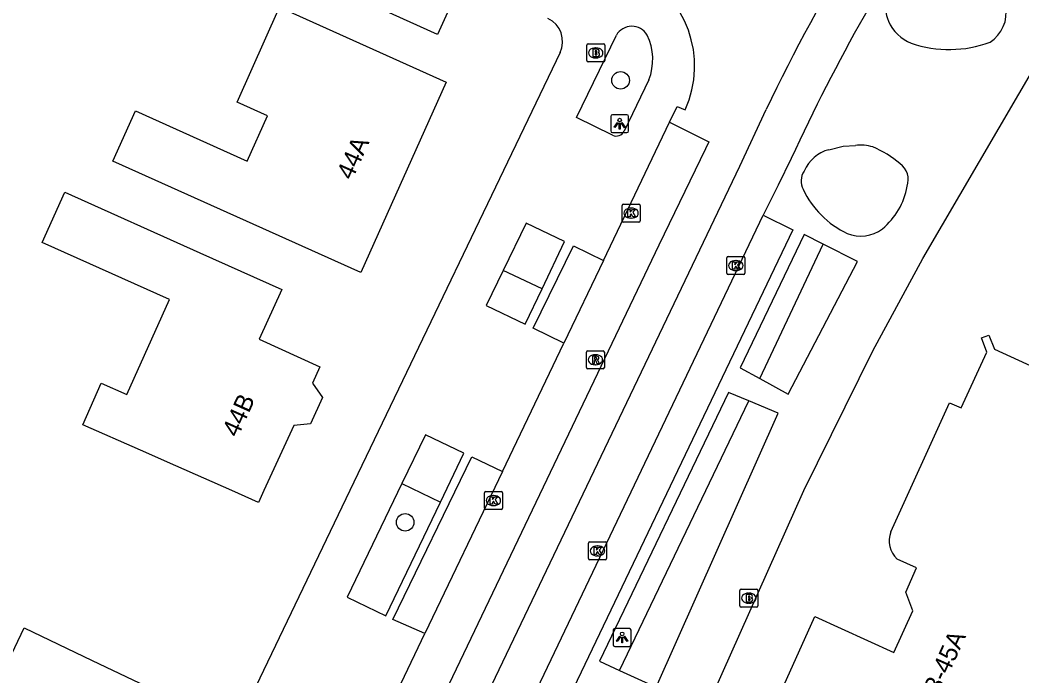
# Model space of a CAD drawing. Extents: x 161355 to 162026, y 386504 to 387459.
# Drawn here: x 161645.5 to 161701.1, y 386989.7 to 387026.1 of the extents above; entities that cross this region are included whole.
import ezdxf

# ---------------------------------------------------------------- set-up
doc = ezdxf.new("R2010")
doc.units = 0
for name, color, linetype in [('IMGEO_Boom', 7, 'Continuous'), ('IMGEO_Brandkraan', 7, 'Continuous'), ('IMGEO_Groenvoorziening', 7, 'Continuous'), ('IMGEO_Kolk', 7, 'Continuous'), ('IMGEO_Lichtpunt', 7, 'Continuous'), ('IMGEO_Pand', 7, 'Continuous'), ('IMGEO_Pand_nummerreeks', 7, 'Continuous'), ('IMGEO_Rijbaan_lokaal_open', 7, 'Continuous'), ('IMGEO_Rioolput', 7, 'Continuous'), ('IMGEO_Voetpad_open', 7, 'Continuous')]:
    doc.layers.add(name, color=color, linetype=linetype)

msp = doc.modelspace()

# ---------------------------------------------------------------- linework, layer by layer
at = {"layer": 'IMGEO_Boom'}
for centre in [(161678.847, 387022.788), (161666.88, 386998.24)]:
    msp.add_circle(centre, 0.489, dxfattribs=at)
at = {"layer": 'IMGEO_Brandkraan'}
for p, q in [((161676.967, 387023.888), (161676.967, 387024.74)), ((161677.042, 387024.814), (161677.894, 387024.814)), ((161677.455, 387024.594), (161677.48, 387024.594)), ((161677.968, 387024.74), (161677.968, 387023.888)), ((161677.478, 387024.034), (161677.453, 387024.034)), ((161677.894, 387023.814), (161677.042, 387023.814)), ((161685.55, 386994.527), (161686.402, 386994.527)), ((161685.475, 386993.601), (161685.475, 386994.453)), ((161685.963, 386994.307), (161685.988, 386994.307)), ((161686.476, 386994.453), (161686.476, 386993.601)), ((161686.402, 386993.527), (161685.55, 386993.527)), ((161685.986, 386993.747), (161685.961, 386993.747))]:
    msp.add_line(p, q, dxfattribs=at)
for points in [[(161676.967, 387023.888), (161676.967, 387024.74)], [(161677.042, 387024.814), (161677.894, 387024.814)], [(161677.968, 387024.74), (161677.968, 387023.888)], [(161677.315, 387024.514), (161677.315, 387024.114), (161677.528, 387024.114)], [(161677.546, 387024.514), (161677.315, 387024.514)], [(161677.494, 387024.433), (161677.44, 387024.433), (161677.44, 387024.357)], [(161677.44, 387024.357), (161677.493, 387024.357)], [(161677.502, 387024.281), (161677.44, 387024.281), (161677.44, 387024.2)], [(161677.44, 387024.2), (161677.502, 387024.2)], [(161677.894, 387023.814), (161677.042, 387023.814)], [(161685.55, 386994.527), (161686.402, 386994.527)], [(161685.475, 386993.601), (161685.475, 386994.453)], [(161685.823, 386994.227), (161685.823, 386993.827), (161686.036, 386993.827)], [(161686.054, 386994.227), (161685.823, 386994.227)], [(161686.002, 386994.146), (161685.948, 386994.146), (161685.948, 386994.07)], [(161685.948, 386994.07), (161686.001, 386994.07)], [(161686.01, 386993.994), (161685.948, 386993.994), (161685.948, 386993.913)], [(161686.476, 386994.453), (161686.476, 386993.601)], [(161686.402, 386993.527), (161685.55, 386993.527)], [(161685.948, 386993.913), (161686.01, 386993.913)]]:
    msp.add_lwpolyline(points, dxfattribs=at)
for centre, radius, start, end in [((161677.044, 387024.738), 0.0765, 91.552, 178.448), ((161677.044, 387024.738), 0.0765, 91.552, 178.448), ((161677.892, 387024.738), 0.0765, 1.552, 88.448), ((161677.892, 387024.738), 0.0765, 1.552, 88.448), ((161677.495, 387024.395), 0.0379, 267.8285, 90.9355), ((161677.503, 387024.24), 0.0404, 269.8759, 90.5077), ((161677.534, 387024.365), 0.251, 268.6676, 293.5347), ((161677.55, 387024.369), 0.145, 59.4692, 91.5367), ((161677.575, 387024.416), 0.0922, 285.5137, 58.1501), ((161677.58, 387024.224), 0.105, 301.3115, 78.989), ((161677.044, 387023.89), 0.0765, 181.552, 268.448), ((161677.044, 387023.89), 0.0765, 181.552, 268.448), ((161677.892, 387023.89), 0.0765, 271.552, 358.448), ((161677.892, 387023.89), 0.0765, 271.552, 358.448), ((161685.552, 386994.451), 0.0765, 91.552, 178.448), ((161685.552, 386994.451), 0.0765, 91.552, 178.448), ((161686.4, 386994.451), 0.0765, 1.552, 88.448), ((161686.4, 386994.451), 0.0765, 1.552, 88.448), ((161686.003, 386994.108), 0.0379, 267.8285, 90.9355), ((161686.011, 386993.953), 0.0404, 269.8759, 90.5077), ((161686.058, 386994.082), 0.145, 59.4692, 91.5367), ((161686.083, 386994.129), 0.0922, 285.5137, 58.1501), ((161686.088, 386993.937), 0.105, 301.3115, 78.989), ((161685.552, 386993.603), 0.0765, 181.552, 268.448), ((161685.552, 386993.603), 0.0765, 181.552, 268.448), ((161686.042, 386994.078), 0.251, 268.6676, 293.5347), ((161686.4, 386993.603), 0.0765, 271.552, 358.448), ((161686.4, 386993.603), 0.0765, 271.552, 358.448)]:
    msp.add_arc(centre, radius, start, end, dxfattribs=at)
for centre, major_axis, ratio, start_param, end_param in [((161677.454, 387024.314), (-0.387, 0.002), 0.722429, 4.712389, 7.853982), ((161677.479, 387024.314), (-0.39, 0.002), 0.717154, 1.570796, 4.712389), ((161685.962, 386994.027), (-0.387, 0.002), 0.722429, 4.712389, 7.853982), ((161685.987, 386994.027), (-0.39, 0.002), 0.717154, 1.570796, 4.712389)]:
    msp.add_ellipse(centre, major_axis=major_axis, ratio=ratio, start_param=start_param, end_param=end_param, dxfattribs=at)
at = {"layer": 'IMGEO_Groenvoorziening'}
for points in [[(161686.579, 387006.219), (161690.099, 387013.692)], [(161674.49, 387011.216), (161672.331, 387012.234)], [(161678.797, 386990.012), (161685.973, 387004.986)], [(161666.699, 387000.395), (161668.84, 386999.364)]]:
    msp.add_lwpolyline(points, dxfattribs=at)
at = {"layer": 'IMGEO_Kolk'}
for p, q in [((161678.93, 387014.987), (161678.93, 387015.839)), ((161679.005, 387015.913), (161679.857, 387015.913)), ((161679.418, 387015.693), (161679.443, 387015.693)), ((161679.931, 387015.839), (161679.931, 387014.987)), ((161679.441, 387015.133), (161679.416, 387015.133)), ((161679.857, 387014.913), (161679.005, 387014.913)), ((161684.748, 387012.074), (161684.748, 387012.926)), ((161684.823, 387013), (161685.675, 387013)), ((161685.749, 387012.926), (161685.749, 387012.074)), ((161685.236, 387012.78), (161685.261, 387012.78)), ((161685.675, 387012), (161684.823, 387012)), ((161685.259, 387012.22), (161685.234, 387012.22)), ((161671.284, 386999.023), (161671.284, 386999.875)), ((161671.359, 386999.949), (161672.211, 386999.949)), ((161671.772, 386999.729), (161671.797, 386999.729)), ((161672.285, 386999.875), (161672.285, 386999.023)), ((161672.211, 386998.949), (161671.359, 386998.949)), ((161671.795, 386999.169), (161671.77, 386999.169)), ((161677.067, 386996.226), (161677.067, 386997.078)), ((161677.142, 386997.152), (161677.994, 386997.152)), ((161677.555, 386996.932), (161677.58, 386996.932)), ((161678.068, 386997.078), (161678.068, 386996.226)), ((161677.578, 386996.372), (161677.553, 386996.372)), ((161677.994, 386996.152), (161677.142, 386996.152))]:
    msp.add_line(p, q, dxfattribs=at)
for points in [[(161678.93, 387014.987), (161678.93, 387015.839)], [(161679.005, 387015.913), (161679.857, 387015.913)], [(161679.931, 387015.839), (161679.931, 387014.987)], [(161679.251, 387015.613), (161679.374, 387015.613), (161679.374, 387015.462), (161679.504, 387015.613), (161679.668, 387015.613), (161679.522, 387015.462), (161679.675, 387015.213), (161679.523, 387015.213), (161679.438, 387015.377), (161679.374, 387015.31), (161679.374, 387015.213), (161679.251, 387015.213), (161679.251, 387015.613)], [(161679.857, 387014.913), (161679.005, 387014.913)], [(161684.748, 387012.074), (161684.748, 387012.926)], [(161684.823, 387013), (161685.675, 387013)], [(161685.749, 387012.926), (161685.749, 387012.074)], [(161685.069, 387012.7), (161685.192, 387012.7), (161685.192, 387012.549), (161685.322, 387012.7), (161685.486, 387012.7), (161685.34, 387012.549), (161685.493, 387012.3), (161685.341, 387012.3), (161685.256, 387012.464), (161685.192, 387012.397), (161685.192, 387012.3), (161685.069, 387012.3), (161685.069, 387012.7)], [(161685.675, 387012), (161684.823, 387012)], [(161671.284, 386999.023), (161671.284, 386999.875)], [(161671.359, 386999.949), (161672.211, 386999.949)], [(161671.605, 386999.649), (161671.728, 386999.649), (161671.728, 386999.498), (161671.858, 386999.649), (161672.022, 386999.649), (161671.876, 386999.498), (161672.029, 386999.249), (161671.877, 386999.249), (161671.792, 386999.413), (161671.728, 386999.346), (161671.728, 386999.249), (161671.605, 386999.249), (161671.605, 386999.649)], [(161672.285, 386999.875), (161672.285, 386999.023)], [(161672.211, 386998.949), (161671.359, 386998.949)], [(161677.067, 386996.226), (161677.067, 386997.078)], [(161677.142, 386997.152), (161677.994, 386997.152)], [(161677.388, 386996.852), (161677.511, 386996.852), (161677.511, 386996.701), (161677.641, 386996.852), (161677.805, 386996.852), (161677.659, 386996.701), (161677.812, 386996.452), (161677.66, 386996.452), (161677.575, 386996.616), (161677.511, 386996.549), (161677.511, 386996.452), (161677.388, 386996.452), (161677.388, 386996.852)], [(161678.068, 386997.078), (161678.068, 386996.226)], [(161677.994, 386996.152), (161677.142, 386996.152)]]:
    msp.add_lwpolyline(points, dxfattribs=at)
for centre, start, end in [((161679.007, 387015.837), 91.552, 178.448), ((161679.007, 387015.837), 91.552, 178.448), ((161679.855, 387015.837), 1.552, 88.448), ((161679.855, 387015.837), 1.552, 88.448), ((161679.007, 387014.989), 181.552, 268.448), ((161679.007, 387014.989), 181.552, 268.448), ((161679.855, 387014.989), 271.552, 358.448), ((161679.855, 387014.989), 271.552, 358.448), ((161684.825, 387012.924), 91.552, 178.448), ((161684.825, 387012.924), 91.552, 178.448), ((161685.673, 387012.924), 1.552, 88.448), ((161685.673, 387012.924), 1.552, 88.448), ((161684.825, 387012.076), 181.552, 268.448), ((161684.825, 387012.076), 181.552, 268.448), ((161685.673, 387012.076), 271.552, 358.448), ((161685.673, 387012.076), 271.552, 358.448), ((161671.361, 386999.873), 91.552, 178.448), ((161671.361, 386999.873), 91.552, 178.448), ((161672.209, 386999.873), 1.552, 88.448), ((161672.209, 386999.873), 1.552, 88.448), ((161671.361, 386999.025), 181.552, 268.448), ((161671.361, 386999.025), 181.552, 268.448), ((161672.209, 386999.025), 271.552, 358.448), ((161672.209, 386999.025), 271.552, 358.448), ((161677.144, 386997.076), 91.552, 178.448), ((161677.144, 386997.076), 91.552, 178.448), ((161677.992, 386997.076), 1.552, 88.448), ((161677.992, 386997.076), 1.552, 88.448), ((161677.144, 386996.228), 181.552, 268.448), ((161677.144, 386996.228), 181.552, 268.448), ((161677.992, 386996.228), 271.552, 358.448), ((161677.992, 386996.228), 271.552, 358.448)]:
    msp.add_arc(centre, 0.0765, start, end, dxfattribs=at)
for centre, major_axis, ratio, start_param, end_param in [((161679.417, 387015.413), (-0.387, 0.002), 0.722429, 4.712389, 7.853982), ((161679.442, 387015.413), (-0.39, 0.002), 0.717154, 1.570796, 4.712389), ((161685.235, 387012.5), (-0.387, 0.002), 0.722429, 4.712389, 7.853982), ((161685.26, 387012.5), (-0.39, 0.002), 0.717154, 1.570796, 4.712389), ((161671.771, 386999.449), (-0.387, 0.002), 0.722429, 4.712389, 7.853982), ((161671.796, 386999.449), (-0.39, 0.002), 0.717154, 1.570796, 4.712389), ((161677.554, 386996.652), (-0.387, 0.002), 0.722429, 4.712389, 7.853982), ((161677.579, 386996.652), (-0.39, 0.002), 0.717154, 1.570796, 4.712389)]:
    msp.add_ellipse(centre, major_axis=major_axis, ratio=ratio, start_param=start_param, end_param=end_param, dxfattribs=at)
at = {"layer": 'IMGEO_Lichtpunt'}
for p, q in [((161678.298, 387020.786), (161678.298, 387019.979)), ((161678.298, 387020.786), (161678.298, 387019.979)), ((161679.2, 387020.881), (161678.392, 387020.881)), ((161679.2, 387020.881), (161678.392, 387020.881)), ((161679.294, 387019.979), (161679.294, 387020.786)), ((161679.294, 387019.979), (161679.294, 387020.786)), ((161678.392, 387019.885), (161679.2, 387019.885)), ((161678.392, 387019.885), (161679.2, 387019.885)), ((161679.337, 386992.339), (161678.529, 386992.339)), ((161679.337, 386992.339), (161678.529, 386992.339)), ((161678.435, 386992.244), (161678.435, 386991.437)), ((161678.435, 386992.244), (161678.435, 386991.437)), ((161679.431, 386991.437), (161679.431, 386992.244)), ((161679.431, 386991.437), (161679.431, 386992.244)), ((161678.529, 386991.343), (161679.337, 386991.343)), ((161678.529, 386991.343), (161679.337, 386991.343))]:
    msp.add_line(p, q, dxfattribs=at)
for points in [[(161678.672, 387020.45), (161678.711, 387020.422), (161678.523, 387020.16), (161678.485, 387020.187), (161678.672, 387020.45)], [(161678.774, 387020.402), (161678.821, 387020.402), (161678.821, 387020.08), (161678.774, 387020.08), (161678.774, 387020.402)], [(161678.884, 387020.422), (161678.922, 387020.449), (161679.109, 387020.187), (161679.07, 387020.159), (161678.884, 387020.422)], [(161678.809, 386991.908), (161678.848, 386991.88), (161678.66, 386991.618), (161678.622, 386991.645), (161678.809, 386991.908)], [(161678.911, 386991.86), (161678.958, 386991.86), (161678.958, 386991.538), (161678.911, 386991.538), (161678.911, 386991.86)], [(161679.021, 386991.88), (161679.059, 386991.907), (161679.246, 386991.645), (161679.207, 386991.617), (161679.021, 386991.88)]]:
    msp.add_lwpolyline(points, dxfattribs=at)
for centre in [(161678.797, 387020.584), (161678.934, 386992.042)]:
    msp.add_circle(centre, 0.0994, dxfattribs=at)
for centre, start, end in [((161678.392, 387020.786), 90, 180), ((161678.392, 387020.786), 90, 180), ((161679.2, 387020.786), 0, 90), ((161679.2, 387020.786), 0, 90), ((161678.392, 387019.979), 180, 270), ((161678.392, 387019.979), 180, 270), ((161679.2, 387019.979), 270, 0), ((161679.2, 387019.979), 270, 360), ((161678.529, 386992.244), 90, 180), ((161678.529, 386992.244), 90, 180), ((161679.337, 386992.244), 0, 90), ((161679.337, 386992.244), 0, 90), ((161678.529, 386991.437), 180, 270), ((161678.529, 386991.437), 180, 270), ((161679.337, 386991.437), 270, 0), ((161679.337, 386991.437), 270, 360)]:
    msp.add_arc(centre, 0.0946, start, end, dxfattribs=at)
at = {"layer": 'IMGEO_Pand'}
for points in [[(161639.028, 387030.532), (161638.508, 387014.846), (161634.791, 387006.94), (161635.073, 387006.762), (161631.945, 387000), (161630.209, 386996.251), (161636.023, 386993.468), (161640.299, 386991.421), (161640.365, 386991.559), (161640.742, 386991.379), (161640.319, 386990.494), (161643.964, 386988.749), (161645.705, 386992.384), (161649.5, 386990.567), (161654.01, 386988.408), (161653.819, 386988.01), (161653.371, 386988.225), (161651.645, 386984.62), (161652.067, 386984.418), (161649.94, 386979.976), (161642.34, 386983.614), (161642.038, 386982.983), (161637.356, 386984.735), (161616.468, 386992.553)], [(161667.021, 387029.776), (161670.058, 387028.413), (161668.678, 387025.338), (161665.641, 387026.702), (161667.021, 387029.776)], [(161650.646, 387018.303), (161651.897, 387021.09), (161658.11, 387018.301), (161659.241, 387020.819), (161657.542, 387021.582), (161659.905, 387026.844), (161669.164, 387022.688), (161664.42, 387012.12), (161650.646, 387018.303)], [(161646.72, 387013.786), (161647.973, 387016.577), (161655.465, 387013.214), (161660.026, 387011.166), (161658.772, 387008.416), (161662.136, 387006.882), (161661.723, 387005.976), (161662.294, 387005.174), (161661.625, 387003.706), (161660.687, 387003.616), (161659.037, 387000), (161658.735, 386999.338), (161657.244, 387000), (161654.137, 387001.379), (161652.182, 387002.247), (161648.971, 387003.657), (161649.984, 387005.965), (161651.411, 387005.339), (161653.78, 387010.617), (161646.72, 387013.786)], [(161693.871, 386997.706), (161697.124, 387004.878), (161697.77, 387004.592), (161699.187, 387007.684), (161698.908, 387008.484), (161699.315, 387008.627), (161699.631, 387007.85), (161701.853, 387006.834), (161702.257, 387006.651), (161704.191, 387005.781), (161704.552, 387006.583), (161704.935, 387006.41), (161704.575, 387005.61), (161707.395, 387004.33), (161707.791, 387004.15), (161710.572, 387002.888), (161710.942, 387003.671), (161714.518, 387002.039)], [(161702.304, 386986.826), (161699.693, 386981.057), (161696.993, 386982.279), (161695.594, 386979.189), (161696.432, 386978.81), (161694.658, 386974.89), (161701.031, 386972.006), (161698.631, 386966.703), (161688.264, 386971.395), (161690.605, 386976.567), (161688.246, 386977.635), (161690.086, 386981.701), (161685.488, 386983.788), (161689.639, 386993.011), (161694.038, 386991.005), (161695.084, 386993.316), (161694.688, 386994.367), (161695.294, 386995.706), (161694.209, 386996.197)]]:
    msp.add_lwpolyline(points, dxfattribs=at)
msp.add_arc((161695.13, 386997.196), 1.358, 157.9336, 227.3169, dxfattribs=at)
at = {"layer": 'IMGEO_Rijbaan_lokaal_open'}
for points in [[(161681.574, 387020.458), (161681.983, 387021.329), (161682.437, 387021.149)], [(161666.643, 386978.635), (161685.481, 387018.029), (161686.934, 387021.178)], [(161681.574, 387020.458), (161683.75, 387019.375), (161683.561, 387018.983), (161680.977, 387013.629), (161664.695, 386979.587)], [(161677.895, 387012.773), (161681.574, 387020.458)], [(161688.332, 387018.449), (161687.597, 387016.959), (161686.779, 387015.299)], [(161671.511, 386983.329), (161686.779, 387015.299)], [(161677.895, 387012.773), (161675.699, 387008.193)], [(161672.284, 387001.058), (161675.699, 387008.193)], [(161672.284, 387001.058), (161667.967, 386992.057)], [(161664.397, 386984.566), (161667.967, 386992.057)]]:
    msp.add_lwpolyline(points, dxfattribs=at)
for centre, radius, start, end in [((161779.503, 386976.724), 102.689, 142.31603, 154.34865), ((161782.354, 386975.347), 103.431, 145.52735, 155.37205), ((161677.106, 387023.577), 5.858, 335.5109, 64.3466)]:
    msp.add_arc(centre, radius, start, end, dxfattribs=at)
at = {"layer": 'IMGEO_Rioolput'}
for p, q in [((161676.947, 387006.842), (161676.947, 387007.694)), ((161677.022, 387007.768), (161677.874, 387007.768)), ((161677.435, 387007.548), (161677.46, 387007.548)), ((161677.948, 387007.694), (161677.948, 387006.842)), ((161677.874, 387006.768), (161677.022, 387006.768)), ((161677.458, 387006.988), (161677.433, 387006.988))]:
    msp.add_line(p, q, dxfattribs=at)
for points in [[(161676.947, 387006.842), (161676.947, 387007.694)], [(161677.022, 387007.768), (161677.874, 387007.768)], [(161677.536, 387007.466), (161677.284, 387007.468), (161677.284, 387007.068)], [(161677.462, 387007.387), (161677.408, 387007.387), (161677.408, 387007.306)], [(161677.408, 387007.306), (161677.46, 387007.306)], [(161677.948, 387007.694), (161677.948, 387006.842)], [(161677.874, 387006.768), (161677.022, 387006.768)], [(161677.284, 387007.068), (161677.408, 387007.068), (161677.408, 387007.23), (161677.419, 387007.23)], [(161677.466, 387007.201), (161677.537, 387007.068), (161677.677, 387007.068), (161677.612, 387007.194)]]:
    msp.add_lwpolyline(points, dxfattribs=at)
for centre, radius, start, end in [((161677.024, 387007.692), 0.0765, 91.552, 178.448), ((161677.024, 387007.692), 0.0765, 91.552, 178.448), ((161677.444, 387007.495), 0.19, 274.7715, 282.9687), ((161677.468, 387007.291), 0.0964, 77.0061, 93.1865), ((161677.482, 387007.348), 0.0378, 276.6634, 79.6772), ((161677.535, 387007.356), 0.109, 350.3612, 89.416), ((161677.533, 387007.356), 0.112, 277.5842, 350.9817), ((161677.872, 387007.692), 0.0765, 1.552, 88.448), ((161677.872, 387007.692), 0.0765, 1.552, 88.448), ((161677.024, 387006.844), 0.0765, 181.552, 268.448), ((161677.024, 387006.844), 0.0765, 181.552, 268.448), ((161677.418, 387007.177), 0.0533, 26.0293, 88.6989), ((161677.517, 387007.141), 0.108, 29.5134, 73.7905), ((161677.872, 387006.844), 0.0765, 271.552, 358.448), ((161677.872, 387006.844), 0.0765, 271.552, 358.448)]:
    msp.add_arc(centre, radius, start, end, dxfattribs=at)
for centre, major_axis, ratio, start_param, end_param in [((161677.434, 387007.268), (-0.387, 0.002), 0.722429, 4.712389, 7.853982), ((161677.459, 387007.268), (-0.39, 0.002), 0.717154, 1.570796, 4.712389)]:
    msp.add_ellipse(centre, major_axis=major_axis, ratio=ratio, start_param=start_param, end_param=end_param, dxfattribs=at)
at = {"layer": 'IMGEO_Voetpad_open'}
for points in [[(161677.419, 386973.992), (161689.028, 387000), (161692.864, 387007.756), (161695.643, 387012.888), (161703.036, 387025.535), (161713.413, 387041.445), (161718.884, 387049.626), (161718.954, 387049.732), (161722.833, 387055.531), (161723.819, 387057.006), (161727.598, 387062.069), (161735.832, 387073.978), (161748.817, 387090.782)], [(161676.406, 387020.732), (161678.614, 387025.29)], [(161675.489, 387024.329), (161663.81, 387000), (161647.042, 386965.072), (161646.394, 386963.7)], [(161680.415, 387022.812), (161679.049, 387019.969)], [(161678.403, 387019.743), (161676.406, 387020.732)], [(161690.42, 387018.937), (161691.22, 387019.123), (161691.894, 387019.172)], [(161686.779, 387015.299), (161688.427, 387014.484), (161673.133, 386982.564), (161671.511, 386983.329)], [(161674.49, 387011.216), (161675.739, 387013.836), (161673.596, 387014.852), (161672.331, 387012.234)], [(161690.099, 387013.692), (161689.055, 387014.221), (161685.483, 387006.811), (161686.579, 387006.219)], [(161675.699, 387008.193), (161673.999, 387009.024), (161676.226, 387013.601), (161677.895, 387012.773)], [(161686.579, 387006.219), (161688.161, 387005.365), (161692.003, 387012.728), (161690.099, 387013.692)], [(161672.331, 387012.234), (161671.387, 387010.28), (161673.549, 387009.241), (161674.49, 387011.216)], [(161685.973, 387004.986), (161684.847, 387005.454), (161677.686, 386990.522), (161678.797, 386990.012)], [(161678.797, 386990.012), (161680.83, 386989.079), (161687.609, 387004.307), (161685.973, 387004.986)], [(161668.84, 386999.364), (161670.146, 387002.081), (161668.007, 387003.107), (161666.699, 387000.395)], [(161667.967, 386992.057), (161666.2, 386992.848), (161670.591, 387001.885), (161672.284, 387001.058)], [(161666.699, 387000.395), (161663.655, 386994.081), (161665.807, 386993.053), (161668.84, 386999.364)]]:
    msp.add_lwpolyline(points, dxfattribs=at)
for centre, radius, start, end in [((161696.451, 387027.102), 2.914, 146.7912, 200.801), ((161698.329, 387026.541), 1.942, 302.6621, 10.74), ((161674.201, 387024.943), 1.426, 334.5106, 64.4798), ((161679.474, 387024.802), 0.989, 30.6668, 150.4054), ((161695.874, 387027.033), 2.355, 204.2172, 248.1736), ((161677.558, 387023.956), 3.078, 338.1704, 26.0089), ((161697.104, 387031.079), 6.578, 251.3343, 290.2099), ((161678.616, 387020.17), 0.477, 243.5015, 335.0627), ((161692.18, 387016.851), 2.339, 72.9707, 97.0236), ((161690.685, 387013.858), 5.665, 49.4244, 67.3691), ((161690.935, 387016.955), 2.048, 104.5562, 157.1803), ((161693.731, 387017.264), 1.101, 340.7871, 54.547), ((161689.83, 387017.202), 0.955, 145.0677, 209.0377), ((161690.848, 387017.606), 3.985, 309.7384, 349.8302), ((161693.636, 387018.913), 5.125, 205.1016, 244.5942), ((161692.193, 387016.116), 1.982, 247.5809, 307.3669)]:
    msp.add_arc(centre, radius, start, end, dxfattribs=at)

# ---------------------------------------------------------------- texts
at = {"layer": 'IMGEO_Pand_nummerreeks'}
for s, rotation, p in [('44A', 65.8246, (161663.937, 387017.199)), ('44B', 65.7354, (161657.582, 387002.91)), ('43-45A', 65.6495, (161696.277, 386987.998))]:
    msp.add_text(s, height=1, rotation=rotation, dxfattribs=at).set_placement(p)

doc.saveas('drawing.dxf')
